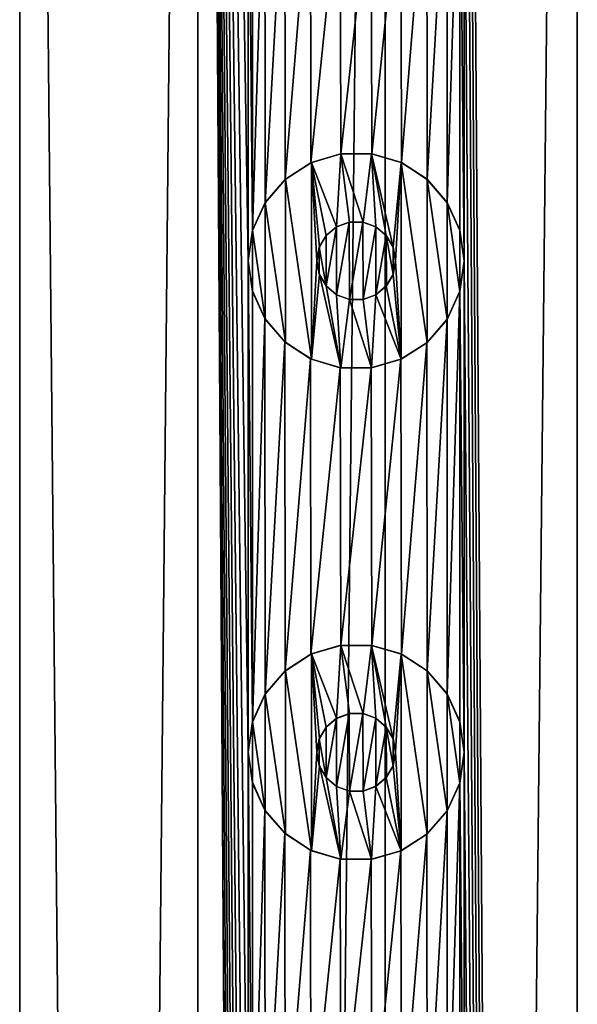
# Model space of a CAD drawing. Header units: millimetres. Extents: x -147 to 148, y -145 to 204.
# Tile 557 of 571: x -90.67 to -85, y 163.94 to 173.95. Entities that reach past the tile are written whole.
import ezdxf

# ---------------------------------------------------------------- set-up
doc = ezdxf.new("R2010")
doc.units = ezdxf.units.MM
doc.header["$LTSCALE"] = 26.699852
for name, color, linetype in [('1556', 7, 'CONTINUOUS'), ('1557', 7, 'CONTINUOUS'), ('1631', 7, 'CONTINUOUS'), ('1632', 7, 'CONTINUOUS'), ('1633', 7, 'CONTINUOUS'), ('1634', 7, 'CONTINUOUS'), ('1635', 7, 'CONTINUOUS'), ('1636', 7, 'CONTINUOUS'), ('1637', 7, 'CONTINUOUS'), ('1638', 7, 'CONTINUOUS'), ('1639', 7, 'CONTINUOUS'), ('1640', 7, 'CONTINUOUS')]:
    doc.layers.add(name, color=color, linetype=linetype)

msp = doc.modelspace()

# ---------------------------------------------------------------- linework, layer by layer
at = {"layer": '1556', "color": 7, "linetype": 'CONTINUOUS', "true_color": 0xd8d8d8}
for points in [[(-90.675, 203.7, 112.038), (-91.15, 191.5, 111.782), (-90.675, 17.3, 112.038), (-90.675, 203.7, 112.038)], [(-88.863, 203.7, 112.788), (-90.675, 203.7, 112.038), (-88.863, 17.3, 112.788), (-88.863, 203.7, 112.788)], [(-88.863, 17.3, 112.788), (-90.675, 203.7, 112.038), (-90.675, 17.3, 112.038), (-88.863, 17.3, 112.788)], [(-88.35, 171.5, 112.943), (-88.35, 176.5, 112.943), (-88.863, 203.7, 112.788), (-88.35, 171.5, 112.943)], [(-88.35, 166.5, 112.943), (-88.35, 171.5, 112.943), (-88.863, 203.7, 112.788), (-88.35, 166.5, 112.943)], [(-88.35, 161.5, 112.943), (-88.35, 166.5, 112.943), (-88.863, 203.7, 112.788), (-88.35, 161.5, 112.943)], [(-88.35, 156.5, 112.943), (-88.35, 161.5, 112.943), (-88.863, 203.7, 112.788), (-88.35, 156.5, 112.943)], [(-88.35, 151.5, 112.943), (-88.35, 156.5, 112.943), (-88.863, 203.7, 112.788), (-88.35, 151.5, 112.943)], [(-88.35, 146.5, 112.943), (-88.35, 151.5, 112.943), (-88.863, 203.7, 112.788), (-88.35, 146.5, 112.943)], [(-88.35, 141.5, 112.943), (-88.35, 146.5, 112.943), (-88.863, 203.7, 112.788), (-88.35, 141.5, 112.943)], [(-88.35, 136.5, 112.943), (-88.35, 141.5, 112.943), (-88.863, 203.7, 112.788), (-88.35, 136.5, 112.943)], [(-88.35, 131.5, 112.943), (-88.35, 136.5, 112.943), (-88.863, 203.7, 112.788), (-88.35, 131.5, 112.943)], [(-88.35, 126.5, 112.943), (-88.35, 131.5, 112.943), (-88.863, 203.7, 112.788), (-88.35, 126.5, 112.943)], [(-88.35, 126.5, 112.943), (-88.863, 203.7, 112.788), (-88.863, 17.3, 112.788), (-88.35, 126.5, 112.943)], [(-85, 203.7, 113.4), (-86.15, 191.5, 113.347), (-85, 17.3, 113.4), (-85, 203.7, 113.4)], [(-83.045, 17.3, 113.246), (-85, 203.7, 113.4), (-85, 17.3, 113.4), (-83.045, 17.3, 113.246)], [(-86.15, 191.5, 113.347), (-86.15, 186.5, 113.347), (-85, 17.3, 113.4), (-86.15, 191.5, 113.347)], [(-86.15, 186.5, 113.347), (-86.15, 181.5, 113.347), (-85, 17.3, 113.4), (-86.15, 186.5, 113.347)], [(-86.15, 181.5, 113.347), (-86.15, 176.5, 113.347), (-85, 17.3, 113.4), (-86.15, 181.5, 113.347)], [(-88.307, 176.195, 112.955), (-88.35, 176.5, 112.943), (-88.306, 171.807, 112.955), (-88.307, 176.195, 112.955)], [(-88.35, 176.5, 112.943), (-88.35, 171.5, 112.943), (-88.306, 171.807, 112.955), (-88.35, 176.5, 112.943)], [(-86.15, 176.5, 113.347), (-86.195, 176.19, 113.343), (-86.15, 171.5, 113.347), (-86.15, 176.5, 113.347)], [(-86.15, 176.5, 113.347), (-86.15, 171.5, 113.347), (-85, 17.3, 113.4), (-86.15, 176.5, 113.347)], [(-88.18, 175.913, 112.989), (-88.307, 176.195, 112.955), (-88.306, 171.807, 112.955), (-88.18, 175.913, 112.989)], [(-86.195, 176.19, 113.343), (-86.326, 175.904, 113.329), (-86.323, 172.091, 113.33), (-86.195, 176.19, 113.343)], [(-86.194, 171.808, 113.343), (-86.195, 176.19, 113.343), (-86.323, 172.091, 113.33), (-86.194, 171.808, 113.343)], [(-86.15, 171.5, 113.347), (-86.195, 176.19, 113.343), (-86.194, 171.808, 113.343), (-86.15, 171.5, 113.347)], [(-88.177, 172.091, 112.99), (-88.18, 175.913, 112.989), (-88.306, 171.807, 112.955), (-88.177, 172.091, 112.99)], [(-87.978, 175.676, 113.04), (-88.18, 175.913, 112.989), (-88.177, 172.091, 112.99), (-87.978, 175.676, 113.04)], [(-86.326, 175.904, 113.329), (-86.531, 175.667, 113.306), (-86.527, 172.328, 113.306), (-86.326, 175.904, 113.329)], [(-86.323, 172.091, 113.33), (-86.326, 175.904, 113.329), (-86.527, 172.328, 113.306), (-86.323, 172.091, 113.33)], [(-87.974, 172.328, 113.041), (-87.978, 175.676, 113.04), (-88.177, 172.091, 112.99), (-87.974, 172.328, 113.041)], [(-87.716, 175.504, 113.101), (-87.978, 175.676, 113.04), (-87.974, 172.328, 113.041), (-87.716, 175.504, 113.101)], [(-86.531, 175.667, 113.306), (-86.795, 175.499, 113.27), (-86.79, 172.499, 113.271), (-86.531, 175.667, 113.306)], [(-86.527, 172.328, 113.306), (-86.531, 175.667, 113.306), (-86.79, 172.499, 113.271), (-86.527, 172.328, 113.306)], [(-87.711, 172.498, 113.103), (-87.716, 175.504, 113.101), (-87.974, 172.328, 113.041), (-87.711, 172.498, 113.103)], [(-87.415, 175.412, 113.165), (-87.716, 175.504, 113.101), (-87.711, 172.498, 113.103), (-87.415, 175.412, 113.165)], [(-86.795, 175.499, 113.27), (-87.097, 175.411, 113.223), (-87.09, 172.588, 113.224), (-86.795, 175.499, 113.27)], [(-86.79, 172.499, 113.271), (-86.795, 175.499, 113.27), (-87.09, 172.588, 113.224), (-86.79, 172.499, 113.271)], [(-87.407, 172.589, 113.166), (-87.415, 175.412, 113.165), (-87.711, 172.498, 113.103), (-87.407, 172.589, 113.166)], [(-87.097, 175.411, 113.223), (-87.415, 175.412, 113.165), (-87.407, 172.589, 113.166), (-87.097, 175.411, 113.223)], [(-87.09, 172.588, 113.224), (-87.097, 175.411, 113.223), (-87.407, 172.589, 113.166), (-87.09, 172.588, 113.224)], [(-88.307, 171.195, 112.955), (-88.35, 171.5, 112.943), (-88.306, 166.807, 112.955), (-88.307, 171.195, 112.955)], [(-88.35, 171.5, 112.943), (-88.35, 166.5, 112.943), (-88.306, 166.807, 112.955), (-88.35, 171.5, 112.943)], [(-86.15, 171.5, 113.347), (-86.195, 171.19, 113.343), (-86.15, 166.5, 113.347), (-86.15, 171.5, 113.347)], [(-86.15, 171.5, 113.347), (-86.15, 166.5, 113.347), (-85, 17.3, 113.4), (-86.15, 171.5, 113.347)], [(-88.18, 170.913, 112.989), (-88.307, 171.195, 112.955), (-88.306, 166.807, 112.955), (-88.18, 170.913, 112.989)], [(-86.195, 171.19, 113.343), (-86.326, 170.904, 113.329), (-86.323, 167.091, 113.33), (-86.195, 171.19, 113.343)], [(-86.194, 166.808, 113.343), (-86.195, 171.19, 113.343), (-86.323, 167.091, 113.33), (-86.194, 166.808, 113.343)], [(-86.15, 166.5, 113.347), (-86.195, 171.19, 113.343), (-86.194, 166.808, 113.343), (-86.15, 166.5, 113.347)], [(-88.177, 167.091, 112.99), (-88.18, 170.913, 112.989), (-88.306, 166.807, 112.955), (-88.177, 167.091, 112.99)], [(-87.978, 170.676, 113.04), (-88.18, 170.913, 112.989), (-88.177, 167.091, 112.99), (-87.978, 170.676, 113.04)], [(-86.326, 170.904, 113.329), (-86.531, 170.667, 113.306), (-86.527, 167.328, 113.306), (-86.326, 170.904, 113.329)], [(-86.323, 167.091, 113.33), (-86.326, 170.904, 113.329), (-86.527, 167.328, 113.306), (-86.323, 167.091, 113.33)], [(-87.974, 167.328, 113.041), (-87.978, 170.676, 113.04), (-88.177, 167.091, 112.99), (-87.974, 167.328, 113.041)], [(-87.716, 170.504, 113.101), (-87.978, 170.676, 113.04), (-87.974, 167.328, 113.041), (-87.716, 170.504, 113.101)], [(-86.531, 170.667, 113.306), (-86.795, 170.499, 113.27), (-86.79, 167.499, 113.271), (-86.531, 170.667, 113.306)], [(-86.527, 167.328, 113.306), (-86.531, 170.667, 113.306), (-86.79, 167.499, 113.271), (-86.527, 167.328, 113.306)], [(-87.711, 167.498, 113.103), (-87.716, 170.504, 113.101), (-87.974, 167.328, 113.041), (-87.711, 167.498, 113.103)], [(-87.415, 170.412, 113.165), (-87.716, 170.504, 113.101), (-87.711, 167.498, 113.103), (-87.415, 170.412, 113.165)], [(-86.795, 170.499, 113.27), (-87.097, 170.411, 113.223), (-87.09, 167.588, 113.224), (-86.795, 170.499, 113.27)], [(-86.79, 167.499, 113.271), (-86.795, 170.499, 113.27), (-87.09, 167.588, 113.224), (-86.79, 167.499, 113.271)], [(-87.407, 167.589, 113.166), (-87.415, 170.412, 113.165), (-87.711, 167.498, 113.103), (-87.407, 167.589, 113.166)], [(-87.097, 170.411, 113.223), (-87.415, 170.412, 113.165), (-87.407, 167.589, 113.166), (-87.097, 170.411, 113.223)], [(-87.09, 167.588, 113.224), (-87.097, 170.411, 113.223), (-87.407, 167.589, 113.166), (-87.09, 167.588, 113.224)], [(-88.307, 166.195, 112.955), (-88.35, 166.5, 112.943), (-88.306, 161.807, 112.955), (-88.307, 166.195, 112.955)], [(-88.35, 166.5, 112.943), (-88.35, 161.5, 112.943), (-88.306, 161.807, 112.955), (-88.35, 166.5, 112.943)], [(-86.15, 166.5, 113.347), (-86.195, 166.19, 113.343), (-86.15, 161.5, 113.347), (-86.15, 166.5, 113.347)], [(-86.15, 166.5, 113.347), (-86.15, 161.5, 113.347), (-85, 17.3, 113.4), (-86.15, 166.5, 113.347)], [(-88.18, 165.913, 112.989), (-88.307, 166.195, 112.955), (-88.306, 161.807, 112.955), (-88.18, 165.913, 112.989)], [(-86.195, 166.19, 113.343), (-86.326, 165.904, 113.329), (-86.323, 162.091, 113.33), (-86.195, 166.19, 113.343)], [(-86.194, 161.808, 113.343), (-86.195, 166.19, 113.343), (-86.323, 162.091, 113.33), (-86.194, 161.808, 113.343)], [(-86.15, 161.5, 113.347), (-86.195, 166.19, 113.343), (-86.194, 161.808, 113.343), (-86.15, 161.5, 113.347)], [(-88.177, 162.091, 112.99), (-88.18, 165.913, 112.989), (-88.306, 161.807, 112.955), (-88.177, 162.091, 112.99)], [(-87.978, 165.676, 113.04), (-88.18, 165.913, 112.989), (-88.177, 162.091, 112.99), (-87.978, 165.676, 113.04)], [(-86.326, 165.904, 113.329), (-86.531, 165.667, 113.306), (-86.527, 162.328, 113.306), (-86.326, 165.904, 113.329)], [(-86.323, 162.091, 113.33), (-86.326, 165.904, 113.329), (-86.527, 162.328, 113.306), (-86.323, 162.091, 113.33)], [(-87.974, 162.328, 113.041), (-87.978, 165.676, 113.04), (-88.177, 162.091, 112.99), (-87.974, 162.328, 113.041)], [(-87.716, 165.504, 113.101), (-87.978, 165.676, 113.04), (-87.974, 162.328, 113.041), (-87.716, 165.504, 113.101)], [(-86.531, 165.667, 113.306), (-86.795, 165.499, 113.27), (-86.79, 162.499, 113.271), (-86.531, 165.667, 113.306)], [(-86.527, 162.328, 113.306), (-86.531, 165.667, 113.306), (-86.79, 162.499, 113.271), (-86.527, 162.328, 113.306)], [(-87.711, 162.498, 113.103), (-87.716, 165.504, 113.101), (-87.974, 162.328, 113.041), (-87.711, 162.498, 113.103)], [(-87.415, 165.412, 113.165), (-87.716, 165.504, 113.101), (-87.711, 162.498, 113.103), (-87.415, 165.412, 113.165)], [(-86.795, 165.499, 113.27), (-87.097, 165.411, 113.223), (-87.09, 162.588, 113.224), (-86.795, 165.499, 113.27)], [(-86.79, 162.499, 113.271), (-86.795, 165.499, 113.27), (-87.09, 162.588, 113.224), (-86.79, 162.499, 113.271)], [(-87.407, 162.589, 113.166), (-87.415, 165.412, 113.165), (-87.711, 162.498, 113.103), (-87.407, 162.589, 113.166)], [(-87.097, 165.411, 113.223), (-87.415, 165.412, 113.165), (-87.407, 162.589, 113.166), (-87.097, 165.411, 113.223)], [(-87.09, 162.588, 113.224), (-87.097, 165.411, 113.223), (-87.407, 162.589, 113.166), (-87.09, 162.588, 113.224)]]:
    msp.add_3dface(points, dxfattribs=at)
at = {"layer": '1557', "color": 7, "linetype": 'CONTINUOUS', "true_color": 0xd8d8d8}
for points in [[(-92.347, 203.7, 90.787), (-90.675, 203.7, 89.762), (-92.347, 17.3, 90.787), (-92.347, 203.7, 90.787)], [(-92.347, 17.3, 90.787), (-90.675, 203.7, 89.762), (-90.675, 17.3, 89.762), (-92.347, 17.3, 90.787)], [(-90.675, 203.7, 89.762), (-88.863, 203.7, 89.012), (-90.675, 17.3, 89.762), (-90.675, 203.7, 89.762)], [(-90.675, 17.3, 89.762), (-88.863, 203.7, 89.012), (-88.863, 17.3, 89.012), (-90.675, 17.3, 89.762)], [(-88.863, 203.7, 89.012), (-86.955, 203.7, 88.554), (-88.863, 17.3, 89.012), (-88.863, 203.7, 89.012)], [(-88.863, 17.3, 89.012), (-86.955, 203.7, 88.554), (-86.955, 17.3, 88.554), (-88.863, 17.3, 89.012)], [(-86.955, 203.7, 88.554), (-85, 203.7, 88.4), (-86.955, 17.3, 88.554), (-86.955, 203.7, 88.554)], [(-86.955, 17.3, 88.554), (-85, 203.7, 88.4), (-85, 17.3, 88.4), (-86.955, 17.3, 88.554)], [(-87.322, 171.893, 113.183), (-87.452, 171.845, 113.157), (-87.45, 171.154, 113.157), (-87.322, 171.893, 113.183)], [(-87.319, 171.106, 113.183), (-87.322, 171.893, 113.183), (-87.45, 171.154, 113.157), (-87.319, 171.106, 113.183)], [(-87.182, 171.894, 113.208), (-87.322, 171.893, 113.183), (-87.319, 171.106, 113.183), (-87.182, 171.894, 113.208)], [(-87.179, 171.106, 113.209), (-87.182, 171.894, 113.208), (-87.319, 171.106, 113.183), (-87.179, 171.106, 113.209)], [(-87.05, 171.846, 113.231), (-87.182, 171.894, 113.208), (-87.179, 171.106, 113.209), (-87.05, 171.846, 113.231)], [(-87.452, 171.845, 113.157), (-87.557, 171.756, 113.136), (-87.557, 171.244, 113.136), (-87.452, 171.845, 113.157)], [(-87.45, 171.154, 113.157), (-87.452, 171.845, 113.157), (-87.557, 171.244, 113.136), (-87.45, 171.154, 113.157)], [(-87.049, 171.155, 113.231), (-87.05, 171.846, 113.231), (-87.179, 171.106, 113.209), (-87.049, 171.155, 113.231)], [(-86.944, 171.757, 113.248), (-87.05, 171.846, 113.231), (-87.049, 171.155, 113.231), (-86.944, 171.757, 113.248)], [(-87.557, 171.756, 113.136), (-87.626, 171.637, 113.121), (-87.557, 171.244, 113.136), (-87.557, 171.756, 113.136)], [(-86.943, 171.244, 113.248), (-86.944, 171.757, 113.248), (-87.049, 171.155, 113.231), (-86.943, 171.244, 113.248)], [(-86.874, 171.637, 113.259), (-86.944, 171.757, 113.248), (-86.874, 171.363, 113.259), (-86.874, 171.637, 113.259)], [(-86.874, 171.363, 113.259), (-86.944, 171.757, 113.248), (-86.943, 171.244, 113.248), (-86.874, 171.363, 113.259)], [(-87.626, 171.637, 113.121), (-87.65, 171.5, 113.116), (-87.626, 171.363, 113.121), (-87.626, 171.637, 113.121)], [(-87.557, 171.244, 113.136), (-87.626, 171.637, 113.121), (-87.626, 171.363, 113.121), (-87.557, 171.244, 113.136)], [(-86.85, 171.5, 113.262), (-86.874, 171.637, 113.259), (-86.874, 171.363, 113.259), (-86.85, 171.5, 113.262)], [(-87.322, 166.893, 113.183), (-87.452, 166.845, 113.157), (-87.45, 166.154, 113.157), (-87.322, 166.893, 113.183)], [(-87.319, 166.106, 113.183), (-87.322, 166.893, 113.183), (-87.45, 166.154, 113.157), (-87.319, 166.106, 113.183)], [(-87.182, 166.894, 113.208), (-87.322, 166.893, 113.183), (-87.319, 166.106, 113.183), (-87.182, 166.894, 113.208)], [(-87.179, 166.106, 113.209), (-87.182, 166.894, 113.208), (-87.319, 166.106, 113.183), (-87.179, 166.106, 113.209)], [(-87.05, 166.846, 113.231), (-87.182, 166.894, 113.208), (-87.179, 166.106, 113.209), (-87.05, 166.846, 113.231)], [(-87.452, 166.845, 113.157), (-87.557, 166.756, 113.136), (-87.557, 166.244, 113.136), (-87.452, 166.845, 113.157)], [(-87.45, 166.154, 113.157), (-87.452, 166.845, 113.157), (-87.557, 166.244, 113.136), (-87.45, 166.154, 113.157)], [(-87.049, 166.155, 113.231), (-87.05, 166.846, 113.231), (-87.179, 166.106, 113.209), (-87.049, 166.155, 113.231)], [(-86.944, 166.757, 113.248), (-87.05, 166.846, 113.231), (-87.049, 166.155, 113.231), (-86.944, 166.757, 113.248)], [(-87.557, 166.756, 113.136), (-87.626, 166.637, 113.121), (-87.557, 166.244, 113.136), (-87.557, 166.756, 113.136)], [(-86.943, 166.244, 113.248), (-86.944, 166.757, 113.248), (-87.049, 166.155, 113.231), (-86.943, 166.244, 113.248)], [(-86.874, 166.637, 113.259), (-86.944, 166.757, 113.248), (-86.874, 166.363, 113.259), (-86.874, 166.637, 113.259)], [(-86.874, 166.363, 113.259), (-86.944, 166.757, 113.248), (-86.943, 166.244, 113.248), (-86.874, 166.363, 113.259)], [(-87.626, 166.637, 113.121), (-87.65, 166.5, 113.116), (-87.626, 166.363, 113.121), (-87.626, 166.637, 113.121)], [(-87.557, 166.244, 113.136), (-87.626, 166.637, 113.121), (-87.626, 166.363, 113.121), (-87.557, 166.244, 113.136)], [(-86.85, 166.5, 113.262), (-86.874, 166.637, 113.259), (-86.874, 166.363, 113.259), (-86.85, 166.5, 113.262)]]:
    msp.add_3dface(points, dxfattribs=at)
at = {"layer": '1631', "color": 7, "linetype": 'CONTINUOUS', "true_color": 0xd8d8d8}
for points in [[(-87.406, 172.588, 114.4), (-87.706, 172.501, 114.4), (-87.45, 171.846, 114.4), (-87.406, 172.588, 114.4)], [(-87.319, 171.894, 114.4), (-87.406, 172.588, 114.4), (-87.45, 171.846, 114.4), (-87.319, 171.894, 114.4)], [(-87.094, 172.588, 114.4), (-87.406, 172.588, 114.4), (-87.181, 171.894, 114.4), (-87.094, 172.588, 114.4)], [(-87.181, 171.894, 114.4), (-87.406, 172.588, 114.4), (-87.319, 171.894, 114.4), (-87.181, 171.894, 114.4)], [(-87.05, 171.846, 114.4), (-87.094, 172.588, 114.4), (-87.181, 171.894, 114.4), (-87.05, 171.846, 114.4)], [(-86.794, 172.501, 114.4), (-87.094, 172.588, 114.4), (-86.875, 171.639, 114.4), (-86.794, 172.501, 114.4)], [(-86.875, 171.639, 114.4), (-87.094, 172.588, 114.4), (-86.944, 171.756, 114.4), (-86.875, 171.639, 114.4)], [(-86.944, 171.756, 114.4), (-87.094, 172.588, 114.4), (-87.05, 171.846, 114.4), (-86.944, 171.756, 114.4)], [(-87.706, 172.501, 114.4), (-87.971, 172.33, 114.4), (-87.706, 170.499, 114.4), (-87.706, 172.501, 114.4)], [(-87.706, 172.501, 114.4), (-87.706, 170.499, 114.4), (-87.65, 171.5, 114.4), (-87.706, 172.501, 114.4)], [(-87.706, 172.501, 114.4), (-87.65, 171.5, 114.4), (-87.625, 171.639, 114.4), (-87.706, 172.501, 114.4)], [(-87.45, 171.846, 114.4), (-87.706, 172.501, 114.4), (-87.556, 171.756, 114.4), (-87.45, 171.846, 114.4)], [(-87.556, 171.756, 114.4), (-87.706, 172.501, 114.4), (-87.625, 171.639, 114.4), (-87.556, 171.756, 114.4)], [(-86.85, 171.5, 114.4), (-86.794, 172.501, 114.4), (-86.875, 171.639, 114.4), (-86.85, 171.5, 114.4)], [(-86.794, 170.499, 114.4), (-86.794, 172.501, 114.4), (-86.85, 171.5, 114.4), (-86.794, 170.499, 114.4)], [(-86.529, 172.33, 114.4), (-86.794, 172.501, 114.4), (-86.529, 170.67, 114.4), (-86.529, 172.33, 114.4)], [(-86.529, 170.67, 114.4), (-86.794, 172.501, 114.4), (-86.794, 170.499, 114.4), (-86.529, 170.67, 114.4)], [(-87.971, 172.33, 114.4), (-88.175, 172.094, 114.4), (-87.971, 170.67, 114.4), (-87.971, 172.33, 114.4)], [(-87.706, 170.499, 114.4), (-87.971, 172.33, 114.4), (-87.971, 170.67, 114.4), (-87.706, 170.499, 114.4)], [(-86.325, 172.094, 114.4), (-86.529, 172.33, 114.4), (-86.325, 170.906, 114.4), (-86.325, 172.094, 114.4)], [(-86.325, 170.906, 114.4), (-86.529, 172.33, 114.4), (-86.529, 170.67, 114.4), (-86.325, 170.906, 114.4)], [(-88.175, 172.094, 114.4), (-88.304, 171.813, 114.4), (-88.175, 170.906, 114.4), (-88.175, 172.094, 114.4)], [(-87.971, 170.67, 114.4), (-88.175, 172.094, 114.4), (-88.175, 170.906, 114.4), (-87.971, 170.67, 114.4)], [(-86.196, 171.813, 114.4), (-86.325, 172.094, 114.4), (-86.196, 171.187, 114.4), (-86.196, 171.813, 114.4)], [(-86.196, 171.187, 114.4), (-86.325, 172.094, 114.4), (-86.325, 170.906, 114.4), (-86.196, 171.187, 114.4)], [(-88.304, 171.813, 114.4), (-88.35, 171.5, 114.4), (-88.304, 171.187, 114.4), (-88.304, 171.813, 114.4)], [(-88.175, 170.906, 114.4), (-88.304, 171.813, 114.4), (-88.304, 171.187, 114.4), (-88.175, 170.906, 114.4)], [(-86.15, 171.5, 114.4), (-86.196, 171.813, 114.4), (-86.196, 171.187, 114.4), (-86.15, 171.5, 114.4)], [(-87.65, 171.5, 114.4), (-87.706, 170.499, 114.4), (-87.625, 171.361, 114.4), (-87.65, 171.5, 114.4)], [(-86.875, 171.361, 114.4), (-86.794, 170.499, 114.4), (-86.85, 171.5, 114.4), (-86.875, 171.361, 114.4)], [(-87.706, 170.499, 114.4), (-87.406, 170.412, 114.4), (-87.625, 171.361, 114.4), (-87.706, 170.499, 114.4)], [(-87.625, 171.361, 114.4), (-87.406, 170.412, 114.4), (-87.556, 171.244, 114.4), (-87.625, 171.361, 114.4)], [(-86.944, 171.244, 114.4), (-86.794, 170.499, 114.4), (-86.875, 171.361, 114.4), (-86.944, 171.244, 114.4)], [(-87.556, 171.244, 114.4), (-87.406, 170.412, 114.4), (-87.45, 171.154, 114.4), (-87.556, 171.244, 114.4)], [(-87.05, 171.154, 114.4), (-86.794, 170.499, 114.4), (-86.944, 171.244, 114.4), (-87.05, 171.154, 114.4)], [(-87.45, 171.154, 114.4), (-87.406, 170.412, 114.4), (-87.319, 171.106, 114.4), (-87.45, 171.154, 114.4)], [(-87.406, 170.412, 114.4), (-87.094, 170.412, 114.4), (-87.319, 171.106, 114.4), (-87.406, 170.412, 114.4)], [(-87.319, 171.106, 114.4), (-87.094, 170.412, 114.4), (-87.181, 171.106, 114.4), (-87.319, 171.106, 114.4)], [(-87.181, 171.106, 114.4), (-87.094, 170.412, 114.4), (-87.05, 171.154, 114.4), (-87.181, 171.106, 114.4)], [(-87.094, 170.412, 114.4), (-86.794, 170.499, 114.4), (-87.05, 171.154, 114.4), (-87.094, 170.412, 114.4)]]:
    msp.add_3dface(points, dxfattribs=at)
at = {"layer": '1632', "color": 7, "linetype": 'CONTINUOUS', "true_color": 0xd8d8d8}
for points in [[(-88.35, 171.5, 112.943), (-88.307, 171.195, 112.955), (-88.35, 171.5, 114.4), (-88.35, 171.5, 112.943)], [(-88.35, 171.5, 114.4), (-88.307, 171.195, 112.955), (-88.304, 171.187, 114.4), (-88.35, 171.5, 114.4)], [(-86.195, 171.19, 113.343), (-86.15, 171.5, 113.347), (-86.196, 171.187, 114.4), (-86.195, 171.19, 113.343)], [(-86.15, 171.5, 113.347), (-86.15, 171.5, 114.4), (-86.196, 171.187, 114.4), (-86.15, 171.5, 113.347)], [(-88.307, 171.195, 112.955), (-88.18, 170.913, 112.989), (-88.304, 171.187, 114.4), (-88.307, 171.195, 112.955)], [(-88.18, 170.913, 112.989), (-88.175, 170.906, 114.4), (-88.304, 171.187, 114.4), (-88.18, 170.913, 112.989)], [(-86.326, 170.904, 113.329), (-86.195, 171.19, 113.343), (-86.325, 170.906, 114.4), (-86.326, 170.904, 113.329)], [(-86.195, 171.19, 113.343), (-86.196, 171.187, 114.4), (-86.325, 170.906, 114.4), (-86.195, 171.19, 113.343)], [(-88.18, 170.913, 112.989), (-87.978, 170.676, 113.04), (-88.175, 170.906, 114.4), (-88.18, 170.913, 112.989)], [(-87.978, 170.676, 113.04), (-87.971, 170.67, 114.4), (-88.175, 170.906, 114.4), (-87.978, 170.676, 113.04)], [(-86.531, 170.667, 113.306), (-86.326, 170.904, 113.329), (-86.529, 170.67, 114.4), (-86.531, 170.667, 113.306)], [(-86.326, 170.904, 113.329), (-86.325, 170.906, 114.4), (-86.529, 170.67, 114.4), (-86.326, 170.904, 113.329)], [(-87.978, 170.676, 113.04), (-87.716, 170.504, 113.101), (-87.971, 170.67, 114.4), (-87.978, 170.676, 113.04)], [(-87.716, 170.504, 113.101), (-87.706, 170.499, 114.4), (-87.971, 170.67, 114.4), (-87.716, 170.504, 113.101)], [(-86.531, 170.667, 113.306), (-86.529, 170.67, 114.4), (-86.794, 170.499, 114.4), (-86.531, 170.667, 113.306)], [(-86.795, 170.499, 113.27), (-86.531, 170.667, 113.306), (-86.794, 170.499, 114.4), (-86.795, 170.499, 113.27)], [(-87.716, 170.504, 113.101), (-87.415, 170.412, 113.165), (-87.706, 170.499, 114.4), (-87.716, 170.504, 113.101)], [(-87.415, 170.412, 113.165), (-87.406, 170.412, 114.4), (-87.706, 170.499, 114.4), (-87.415, 170.412, 113.165)], [(-87.097, 170.411, 113.223), (-86.795, 170.499, 113.27), (-87.094, 170.412, 114.4), (-87.097, 170.411, 113.223)], [(-86.795, 170.499, 113.27), (-86.794, 170.499, 114.4), (-87.094, 170.412, 114.4), (-86.795, 170.499, 113.27)], [(-87.415, 170.412, 113.165), (-87.097, 170.411, 113.223), (-87.406, 170.412, 114.4), (-87.415, 170.412, 113.165)], [(-87.097, 170.411, 113.223), (-87.094, 170.412, 114.4), (-87.406, 170.412, 114.4), (-87.097, 170.411, 113.223)]]:
    msp.add_3dface(points, dxfattribs=at)
at = {"layer": '1633', "color": 7, "linetype": 'CONTINUOUS', "true_color": 0xd8d8d8}
for points in [[(-87.407, 172.589, 113.166), (-87.711, 172.498, 113.103), (-87.706, 172.501, 114.4), (-87.407, 172.589, 113.166)], [(-87.407, 172.589, 113.166), (-87.706, 172.501, 114.4), (-87.406, 172.588, 114.4), (-87.407, 172.589, 113.166)], [(-87.09, 172.588, 113.224), (-87.407, 172.589, 113.166), (-87.094, 172.588, 114.4), (-87.09, 172.588, 113.224)], [(-87.407, 172.589, 113.166), (-87.406, 172.588, 114.4), (-87.094, 172.588, 114.4), (-87.407, 172.589, 113.166)], [(-87.09, 172.588, 113.224), (-87.094, 172.588, 114.4), (-86.794, 172.501, 114.4), (-87.09, 172.588, 113.224)], [(-86.79, 172.499, 113.271), (-87.09, 172.588, 113.224), (-86.794, 172.501, 114.4), (-86.79, 172.499, 113.271)], [(-87.711, 172.498, 113.103), (-87.974, 172.328, 113.041), (-87.971, 172.33, 114.4), (-87.711, 172.498, 113.103)], [(-87.711, 172.498, 113.103), (-87.971, 172.33, 114.4), (-87.706, 172.501, 114.4), (-87.711, 172.498, 113.103)], [(-86.79, 172.499, 113.271), (-86.794, 172.501, 114.4), (-86.529, 172.33, 114.4), (-86.79, 172.499, 113.271)], [(-86.527, 172.328, 113.306), (-86.79, 172.499, 113.271), (-86.529, 172.33, 114.4), (-86.527, 172.328, 113.306)], [(-87.974, 172.328, 113.041), (-88.177, 172.091, 112.99), (-88.175, 172.094, 114.4), (-87.974, 172.328, 113.041)], [(-87.974, 172.328, 113.041), (-88.175, 172.094, 114.4), (-87.971, 172.33, 114.4), (-87.974, 172.328, 113.041)], [(-86.527, 172.328, 113.306), (-86.529, 172.33, 114.4), (-86.325, 172.094, 114.4), (-86.527, 172.328, 113.306)], [(-86.323, 172.091, 113.33), (-86.527, 172.328, 113.306), (-86.325, 172.094, 114.4), (-86.323, 172.091, 113.33)], [(-88.177, 172.091, 112.99), (-88.306, 171.807, 112.955), (-88.304, 171.813, 114.4), (-88.177, 172.091, 112.99)], [(-88.177, 172.091, 112.99), (-88.304, 171.813, 114.4), (-88.175, 172.094, 114.4), (-88.177, 172.091, 112.99)], [(-86.323, 172.091, 113.33), (-86.325, 172.094, 114.4), (-86.196, 171.813, 114.4), (-86.323, 172.091, 113.33)], [(-86.194, 171.808, 113.343), (-86.323, 172.091, 113.33), (-86.196, 171.813, 114.4), (-86.194, 171.808, 113.343)], [(-88.306, 171.807, 112.955), (-88.35, 171.5, 112.943), (-88.304, 171.813, 114.4), (-88.306, 171.807, 112.955)], [(-88.35, 171.5, 112.943), (-88.35, 171.5, 114.4), (-88.304, 171.813, 114.4), (-88.35, 171.5, 112.943)], [(-86.194, 171.808, 113.343), (-86.196, 171.813, 114.4), (-86.15, 171.5, 114.4), (-86.194, 171.808, 113.343)], [(-86.15, 171.5, 113.347), (-86.194, 171.808, 113.343), (-86.15, 171.5, 114.4), (-86.15, 171.5, 113.347)]]:
    msp.add_3dface(points, dxfattribs=at)
at = {"layer": '1634', "color": 7, "linetype": 'CONTINUOUS', "true_color": 0xd8d8d8}
for points in [[(-87.452, 171.845, 113.157), (-87.322, 171.893, 113.183), (-87.45, 171.846, 114.4), (-87.452, 171.845, 113.157)], [(-87.322, 171.893, 113.183), (-87.319, 171.894, 114.4), (-87.45, 171.846, 114.4), (-87.322, 171.893, 113.183)], [(-87.322, 171.893, 113.183), (-87.182, 171.894, 113.208), (-87.319, 171.894, 114.4), (-87.322, 171.893, 113.183)], [(-87.182, 171.894, 113.208), (-87.181, 171.894, 114.4), (-87.319, 171.894, 114.4), (-87.182, 171.894, 113.208)], [(-87.182, 171.894, 113.208), (-87.05, 171.846, 113.231), (-87.181, 171.894, 114.4), (-87.182, 171.894, 113.208)], [(-87.05, 171.846, 113.231), (-87.05, 171.846, 114.4), (-87.181, 171.894, 114.4), (-87.05, 171.846, 113.231)], [(-87.557, 171.756, 113.136), (-87.452, 171.845, 113.157), (-87.556, 171.756, 114.4), (-87.557, 171.756, 113.136)], [(-87.452, 171.845, 113.157), (-87.45, 171.846, 114.4), (-87.556, 171.756, 114.4), (-87.452, 171.845, 113.157)], [(-87.05, 171.846, 113.231), (-86.944, 171.757, 113.248), (-87.05, 171.846, 114.4), (-87.05, 171.846, 113.231)], [(-86.944, 171.757, 113.248), (-86.944, 171.756, 114.4), (-87.05, 171.846, 114.4), (-86.944, 171.757, 113.248)], [(-87.626, 171.637, 113.121), (-87.557, 171.756, 113.136), (-87.625, 171.639, 114.4), (-87.626, 171.637, 113.121)], [(-87.557, 171.756, 113.136), (-87.556, 171.756, 114.4), (-87.625, 171.639, 114.4), (-87.557, 171.756, 113.136)], [(-86.944, 171.757, 113.248), (-86.874, 171.637, 113.259), (-86.875, 171.639, 114.4), (-86.944, 171.757, 113.248)], [(-86.944, 171.757, 113.248), (-86.875, 171.639, 114.4), (-86.944, 171.756, 114.4), (-86.944, 171.757, 113.248)], [(-87.65, 171.5, 114.4), (-87.626, 171.637, 113.121), (-87.625, 171.639, 114.4), (-87.65, 171.5, 114.4)], [(-87.65, 171.5, 113.116), (-87.626, 171.637, 113.121), (-87.65, 171.5, 114.4), (-87.65, 171.5, 113.116)], [(-86.874, 171.637, 113.259), (-86.85, 171.5, 113.262), (-86.875, 171.639, 114.4), (-86.874, 171.637, 113.259)], [(-86.85, 171.5, 113.262), (-86.85, 171.5, 114.4), (-86.875, 171.639, 114.4), (-86.85, 171.5, 113.262)]]:
    msp.add_3dface(points, dxfattribs=at)
at = {"layer": '1635', "color": 7, "linetype": 'CONTINUOUS', "true_color": 0xd8d8d8}
for points in [[(-87.626, 171.363, 113.121), (-87.65, 171.5, 113.116), (-87.625, 171.361, 114.4), (-87.626, 171.363, 113.121)], [(-87.65, 171.5, 113.116), (-87.65, 171.5, 114.4), (-87.625, 171.361, 114.4), (-87.65, 171.5, 113.116)], [(-86.874, 171.363, 113.259), (-86.875, 171.361, 114.4), (-86.85, 171.5, 114.4), (-86.874, 171.363, 113.259)], [(-86.85, 171.5, 113.262), (-86.874, 171.363, 113.259), (-86.85, 171.5, 114.4), (-86.85, 171.5, 113.262)], [(-87.557, 171.244, 113.136), (-87.626, 171.363, 113.121), (-87.625, 171.361, 114.4), (-87.557, 171.244, 113.136)], [(-87.557, 171.244, 113.136), (-87.625, 171.361, 114.4), (-87.556, 171.244, 114.4), (-87.557, 171.244, 113.136)], [(-86.943, 171.244, 113.248), (-86.944, 171.244, 114.4), (-86.875, 171.361, 114.4), (-86.943, 171.244, 113.248)], [(-86.874, 171.363, 113.259), (-86.943, 171.244, 113.248), (-86.875, 171.361, 114.4), (-86.874, 171.363, 113.259)], [(-87.45, 171.154, 113.157), (-87.557, 171.244, 113.136), (-87.556, 171.244, 114.4), (-87.45, 171.154, 113.157)], [(-87.45, 171.154, 113.157), (-87.556, 171.244, 114.4), (-87.45, 171.154, 114.4), (-87.45, 171.154, 113.157)], [(-87.049, 171.155, 113.231), (-87.05, 171.154, 114.4), (-86.944, 171.244, 114.4), (-87.049, 171.155, 113.231)], [(-86.943, 171.244, 113.248), (-87.049, 171.155, 113.231), (-86.944, 171.244, 114.4), (-86.943, 171.244, 113.248)], [(-87.319, 171.106, 113.183), (-87.45, 171.154, 113.157), (-87.319, 171.106, 114.4), (-87.319, 171.106, 113.183)], [(-87.45, 171.154, 113.157), (-87.45, 171.154, 114.4), (-87.319, 171.106, 114.4), (-87.45, 171.154, 113.157)], [(-87.179, 171.106, 113.209), (-87.319, 171.106, 113.183), (-87.181, 171.106, 114.4), (-87.179, 171.106, 113.209)], [(-87.319, 171.106, 113.183), (-87.319, 171.106, 114.4), (-87.181, 171.106, 114.4), (-87.319, 171.106, 113.183)], [(-87.179, 171.106, 113.209), (-87.181, 171.106, 114.4), (-87.05, 171.154, 114.4), (-87.179, 171.106, 113.209)], [(-87.049, 171.155, 113.231), (-87.179, 171.106, 113.209), (-87.05, 171.154, 114.4), (-87.049, 171.155, 113.231)]]:
    msp.add_3dface(points, dxfattribs=at)
at = {"layer": '1636', "color": 7, "linetype": 'CONTINUOUS', "true_color": 0xd8d8d8}
for points in [[(-87.406, 167.588, 114.4), (-87.706, 167.501, 114.4), (-87.45, 166.846, 114.4), (-87.406, 167.588, 114.4)], [(-87.319, 166.894, 114.4), (-87.406, 167.588, 114.4), (-87.45, 166.846, 114.4), (-87.319, 166.894, 114.4)], [(-87.094, 167.588, 114.4), (-87.406, 167.588, 114.4), (-87.181, 166.894, 114.4), (-87.094, 167.588, 114.4)], [(-87.181, 166.894, 114.4), (-87.406, 167.588, 114.4), (-87.319, 166.894, 114.4), (-87.181, 166.894, 114.4)], [(-87.05, 166.846, 114.4), (-87.094, 167.588, 114.4), (-87.181, 166.894, 114.4), (-87.05, 166.846, 114.4)], [(-86.794, 167.501, 114.4), (-87.094, 167.588, 114.4), (-86.875, 166.639, 114.4), (-86.794, 167.501, 114.4)], [(-86.875, 166.639, 114.4), (-87.094, 167.588, 114.4), (-86.944, 166.756, 114.4), (-86.875, 166.639, 114.4)], [(-86.944, 166.756, 114.4), (-87.094, 167.588, 114.4), (-87.05, 166.846, 114.4), (-86.944, 166.756, 114.4)], [(-87.706, 167.501, 114.4), (-87.971, 167.33, 114.4), (-87.706, 165.499, 114.4), (-87.706, 167.501, 114.4)], [(-87.706, 167.501, 114.4), (-87.706, 165.499, 114.4), (-87.65, 166.5, 114.4), (-87.706, 167.501, 114.4)], [(-87.706, 167.501, 114.4), (-87.65, 166.5, 114.4), (-87.625, 166.639, 114.4), (-87.706, 167.501, 114.4)], [(-87.45, 166.846, 114.4), (-87.706, 167.501, 114.4), (-87.556, 166.756, 114.4), (-87.45, 166.846, 114.4)], [(-87.556, 166.756, 114.4), (-87.706, 167.501, 114.4), (-87.625, 166.639, 114.4), (-87.556, 166.756, 114.4)], [(-86.85, 166.5, 114.4), (-86.794, 167.501, 114.4), (-86.875, 166.639, 114.4), (-86.85, 166.5, 114.4)], [(-86.794, 165.499, 114.4), (-86.794, 167.501, 114.4), (-86.85, 166.5, 114.4), (-86.794, 165.499, 114.4)], [(-86.529, 167.33, 114.4), (-86.794, 167.501, 114.4), (-86.529, 165.67, 114.4), (-86.529, 167.33, 114.4)], [(-86.529, 165.67, 114.4), (-86.794, 167.501, 114.4), (-86.794, 165.499, 114.4), (-86.529, 165.67, 114.4)], [(-87.971, 167.33, 114.4), (-88.175, 167.094, 114.4), (-87.971, 165.67, 114.4), (-87.971, 167.33, 114.4)], [(-87.706, 165.499, 114.4), (-87.971, 167.33, 114.4), (-87.971, 165.67, 114.4), (-87.706, 165.499, 114.4)], [(-86.325, 167.094, 114.4), (-86.529, 167.33, 114.4), (-86.325, 165.906, 114.4), (-86.325, 167.094, 114.4)], [(-86.325, 165.906, 114.4), (-86.529, 167.33, 114.4), (-86.529, 165.67, 114.4), (-86.325, 165.906, 114.4)], [(-88.175, 167.094, 114.4), (-88.304, 166.813, 114.4), (-88.175, 165.906, 114.4), (-88.175, 167.094, 114.4)], [(-87.971, 165.67, 114.4), (-88.175, 167.094, 114.4), (-88.175, 165.906, 114.4), (-87.971, 165.67, 114.4)], [(-86.196, 166.813, 114.4), (-86.325, 167.094, 114.4), (-86.196, 166.187, 114.4), (-86.196, 166.813, 114.4)], [(-86.196, 166.187, 114.4), (-86.325, 167.094, 114.4), (-86.325, 165.906, 114.4), (-86.196, 166.187, 114.4)], [(-88.304, 166.813, 114.4), (-88.35, 166.5, 114.4), (-88.304, 166.187, 114.4), (-88.304, 166.813, 114.4)], [(-88.175, 165.906, 114.4), (-88.304, 166.813, 114.4), (-88.304, 166.187, 114.4), (-88.175, 165.906, 114.4)], [(-86.15, 166.5, 114.4), (-86.196, 166.813, 114.4), (-86.196, 166.187, 114.4), (-86.15, 166.5, 114.4)], [(-87.65, 166.5, 114.4), (-87.706, 165.499, 114.4), (-87.625, 166.361, 114.4), (-87.65, 166.5, 114.4)], [(-86.875, 166.361, 114.4), (-86.794, 165.499, 114.4), (-86.85, 166.5, 114.4), (-86.875, 166.361, 114.4)], [(-87.706, 165.499, 114.4), (-87.406, 165.412, 114.4), (-87.625, 166.361, 114.4), (-87.706, 165.499, 114.4)], [(-87.625, 166.361, 114.4), (-87.406, 165.412, 114.4), (-87.556, 166.244, 114.4), (-87.625, 166.361, 114.4)], [(-86.944, 166.244, 114.4), (-86.794, 165.499, 114.4), (-86.875, 166.361, 114.4), (-86.944, 166.244, 114.4)], [(-87.556, 166.244, 114.4), (-87.406, 165.412, 114.4), (-87.45, 166.154, 114.4), (-87.556, 166.244, 114.4)], [(-87.05, 166.154, 114.4), (-86.794, 165.499, 114.4), (-86.944, 166.244, 114.4), (-87.05, 166.154, 114.4)], [(-87.45, 166.154, 114.4), (-87.406, 165.412, 114.4), (-87.319, 166.106, 114.4), (-87.45, 166.154, 114.4)], [(-87.406, 165.412, 114.4), (-87.094, 165.412, 114.4), (-87.319, 166.106, 114.4), (-87.406, 165.412, 114.4)], [(-87.319, 166.106, 114.4), (-87.094, 165.412, 114.4), (-87.181, 166.106, 114.4), (-87.319, 166.106, 114.4)], [(-87.181, 166.106, 114.4), (-87.094, 165.412, 114.4), (-87.05, 166.154, 114.4), (-87.181, 166.106, 114.4)], [(-87.094, 165.412, 114.4), (-86.794, 165.499, 114.4), (-87.05, 166.154, 114.4), (-87.094, 165.412, 114.4)]]:
    msp.add_3dface(points, dxfattribs=at)
at = {"layer": '1637', "color": 7, "linetype": 'CONTINUOUS', "true_color": 0xd8d8d8}
for points in [[(-88.35, 166.5, 112.943), (-88.307, 166.195, 112.955), (-88.35, 166.5, 114.4), (-88.35, 166.5, 112.943)], [(-88.35, 166.5, 114.4), (-88.307, 166.195, 112.955), (-88.304, 166.187, 114.4), (-88.35, 166.5, 114.4)], [(-86.195, 166.19, 113.343), (-86.15, 166.5, 113.347), (-86.196, 166.187, 114.4), (-86.195, 166.19, 113.343)], [(-86.15, 166.5, 113.347), (-86.15, 166.5, 114.4), (-86.196, 166.187, 114.4), (-86.15, 166.5, 113.347)], [(-88.307, 166.195, 112.955), (-88.18, 165.913, 112.989), (-88.304, 166.187, 114.4), (-88.307, 166.195, 112.955)], [(-88.18, 165.913, 112.989), (-88.175, 165.906, 114.4), (-88.304, 166.187, 114.4), (-88.18, 165.913, 112.989)], [(-86.326, 165.904, 113.329), (-86.195, 166.19, 113.343), (-86.325, 165.906, 114.4), (-86.326, 165.904, 113.329)], [(-86.195, 166.19, 113.343), (-86.196, 166.187, 114.4), (-86.325, 165.906, 114.4), (-86.195, 166.19, 113.343)], [(-88.18, 165.913, 112.989), (-87.978, 165.676, 113.04), (-88.175, 165.906, 114.4), (-88.18, 165.913, 112.989)], [(-87.978, 165.676, 113.04), (-87.971, 165.67, 114.4), (-88.175, 165.906, 114.4), (-87.978, 165.676, 113.04)], [(-86.531, 165.667, 113.306), (-86.326, 165.904, 113.329), (-86.529, 165.67, 114.4), (-86.531, 165.667, 113.306)], [(-86.326, 165.904, 113.329), (-86.325, 165.906, 114.4), (-86.529, 165.67, 114.4), (-86.326, 165.904, 113.329)], [(-87.978, 165.676, 113.04), (-87.716, 165.504, 113.101), (-87.971, 165.67, 114.4), (-87.978, 165.676, 113.04)], [(-87.716, 165.504, 113.101), (-87.706, 165.499, 114.4), (-87.971, 165.67, 114.4), (-87.716, 165.504, 113.101)], [(-86.795, 165.499, 113.27), (-86.531, 165.667, 113.306), (-86.794, 165.499, 114.4), (-86.795, 165.499, 113.27)], [(-86.531, 165.667, 113.306), (-86.529, 165.67, 114.4), (-86.794, 165.499, 114.4), (-86.531, 165.667, 113.306)], [(-87.716, 165.504, 113.101), (-87.415, 165.412, 113.165), (-87.706, 165.499, 114.4), (-87.716, 165.504, 113.101)], [(-87.415, 165.412, 113.165), (-87.406, 165.412, 114.4), (-87.706, 165.499, 114.4), (-87.415, 165.412, 113.165)], [(-87.097, 165.411, 113.223), (-86.795, 165.499, 113.27), (-87.094, 165.412, 114.4), (-87.097, 165.411, 113.223)], [(-86.795, 165.499, 113.27), (-86.794, 165.499, 114.4), (-87.094, 165.412, 114.4), (-86.795, 165.499, 113.27)], [(-87.415, 165.412, 113.165), (-87.097, 165.411, 113.223), (-87.406, 165.412, 114.4), (-87.415, 165.412, 113.165)], [(-87.097, 165.411, 113.223), (-87.094, 165.412, 114.4), (-87.406, 165.412, 114.4), (-87.097, 165.411, 113.223)]]:
    msp.add_3dface(points, dxfattribs=at)
at = {"layer": '1638', "color": 7, "linetype": 'CONTINUOUS', "true_color": 0xd8d8d8}
for points in [[(-87.407, 167.589, 113.166), (-87.711, 167.498, 113.103), (-87.706, 167.501, 114.4), (-87.407, 167.589, 113.166)], [(-87.407, 167.589, 113.166), (-87.706, 167.501, 114.4), (-87.406, 167.588, 114.4), (-87.407, 167.589, 113.166)], [(-87.09, 167.588, 113.224), (-87.407, 167.589, 113.166), (-87.094, 167.588, 114.4), (-87.09, 167.588, 113.224)], [(-87.407, 167.589, 113.166), (-87.406, 167.588, 114.4), (-87.094, 167.588, 114.4), (-87.407, 167.589, 113.166)], [(-87.09, 167.588, 113.224), (-87.094, 167.588, 114.4), (-86.794, 167.501, 114.4), (-87.09, 167.588, 113.224)], [(-86.79, 167.499, 113.271), (-87.09, 167.588, 113.224), (-86.794, 167.501, 114.4), (-86.79, 167.499, 113.271)], [(-87.711, 167.498, 113.103), (-87.974, 167.328, 113.041), (-87.971, 167.33, 114.4), (-87.711, 167.498, 113.103)], [(-87.711, 167.498, 113.103), (-87.971, 167.33, 114.4), (-87.706, 167.501, 114.4), (-87.711, 167.498, 113.103)], [(-86.79, 167.499, 113.271), (-86.794, 167.501, 114.4), (-86.529, 167.33, 114.4), (-86.79, 167.499, 113.271)], [(-86.527, 167.328, 113.306), (-86.79, 167.499, 113.271), (-86.529, 167.33, 114.4), (-86.527, 167.328, 113.306)], [(-87.974, 167.328, 113.041), (-88.177, 167.091, 112.99), (-88.175, 167.094, 114.4), (-87.974, 167.328, 113.041)], [(-87.974, 167.328, 113.041), (-88.175, 167.094, 114.4), (-87.971, 167.33, 114.4), (-87.974, 167.328, 113.041)], [(-86.527, 167.328, 113.306), (-86.529, 167.33, 114.4), (-86.325, 167.094, 114.4), (-86.527, 167.328, 113.306)], [(-86.323, 167.091, 113.33), (-86.527, 167.328, 113.306), (-86.325, 167.094, 114.4), (-86.323, 167.091, 113.33)], [(-88.177, 167.091, 112.99), (-88.306, 166.807, 112.955), (-88.304, 166.813, 114.4), (-88.177, 167.091, 112.99)], [(-88.177, 167.091, 112.99), (-88.304, 166.813, 114.4), (-88.175, 167.094, 114.4), (-88.177, 167.091, 112.99)], [(-86.323, 167.091, 113.33), (-86.325, 167.094, 114.4), (-86.196, 166.813, 114.4), (-86.323, 167.091, 113.33)], [(-86.194, 166.808, 113.343), (-86.323, 167.091, 113.33), (-86.196, 166.813, 114.4), (-86.194, 166.808, 113.343)], [(-88.306, 166.807, 112.955), (-88.35, 166.5, 112.943), (-88.304, 166.813, 114.4), (-88.306, 166.807, 112.955)], [(-88.35, 166.5, 112.943), (-88.35, 166.5, 114.4), (-88.304, 166.813, 114.4), (-88.35, 166.5, 112.943)], [(-86.194, 166.808, 113.343), (-86.196, 166.813, 114.4), (-86.15, 166.5, 114.4), (-86.194, 166.808, 113.343)], [(-86.15, 166.5, 113.347), (-86.194, 166.808, 113.343), (-86.15, 166.5, 114.4), (-86.15, 166.5, 113.347)]]:
    msp.add_3dface(points, dxfattribs=at)
at = {"layer": '1639', "color": 7, "linetype": 'CONTINUOUS', "true_color": 0xd8d8d8}
for points in [[(-87.452, 166.845, 113.157), (-87.322, 166.893, 113.183), (-87.45, 166.846, 114.4), (-87.452, 166.845, 113.157)], [(-87.322, 166.893, 113.183), (-87.319, 166.894, 114.4), (-87.45, 166.846, 114.4), (-87.322, 166.893, 113.183)], [(-87.322, 166.893, 113.183), (-87.182, 166.894, 113.208), (-87.319, 166.894, 114.4), (-87.322, 166.893, 113.183)], [(-87.182, 166.894, 113.208), (-87.181, 166.894, 114.4), (-87.319, 166.894, 114.4), (-87.182, 166.894, 113.208)], [(-87.182, 166.894, 113.208), (-87.05, 166.846, 113.231), (-87.181, 166.894, 114.4), (-87.182, 166.894, 113.208)], [(-87.05, 166.846, 113.231), (-87.05, 166.846, 114.4), (-87.181, 166.894, 114.4), (-87.05, 166.846, 113.231)], [(-87.557, 166.756, 113.136), (-87.452, 166.845, 113.157), (-87.556, 166.756, 114.4), (-87.557, 166.756, 113.136)], [(-87.452, 166.845, 113.157), (-87.45, 166.846, 114.4), (-87.556, 166.756, 114.4), (-87.452, 166.845, 113.157)], [(-87.05, 166.846, 113.231), (-86.944, 166.757, 113.248), (-87.05, 166.846, 114.4), (-87.05, 166.846, 113.231)], [(-86.944, 166.757, 113.248), (-86.944, 166.756, 114.4), (-87.05, 166.846, 114.4), (-86.944, 166.757, 113.248)], [(-87.626, 166.637, 113.121), (-87.557, 166.756, 113.136), (-87.625, 166.639, 114.4), (-87.626, 166.637, 113.121)], [(-87.557, 166.756, 113.136), (-87.556, 166.756, 114.4), (-87.625, 166.639, 114.4), (-87.557, 166.756, 113.136)], [(-86.944, 166.757, 113.248), (-86.874, 166.637, 113.259), (-86.875, 166.639, 114.4), (-86.944, 166.757, 113.248)], [(-86.944, 166.757, 113.248), (-86.875, 166.639, 114.4), (-86.944, 166.756, 114.4), (-86.944, 166.757, 113.248)], [(-87.65, 166.5, 114.4), (-87.626, 166.637, 113.121), (-87.625, 166.639, 114.4), (-87.65, 166.5, 114.4)], [(-87.65, 166.5, 113.116), (-87.626, 166.637, 113.121), (-87.65, 166.5, 114.4), (-87.65, 166.5, 113.116)], [(-86.874, 166.637, 113.259), (-86.85, 166.5, 113.262), (-86.875, 166.639, 114.4), (-86.874, 166.637, 113.259)], [(-86.85, 166.5, 113.262), (-86.85, 166.5, 114.4), (-86.875, 166.639, 114.4), (-86.85, 166.5, 113.262)]]:
    msp.add_3dface(points, dxfattribs=at)
at = {"layer": '1640', "color": 7, "linetype": 'CONTINUOUS', "true_color": 0xd8d8d8}
for points in [[(-87.626, 166.363, 113.121), (-87.65, 166.5, 113.116), (-87.625, 166.361, 114.4), (-87.626, 166.363, 113.121)], [(-87.65, 166.5, 113.116), (-87.65, 166.5, 114.4), (-87.625, 166.361, 114.4), (-87.65, 166.5, 113.116)], [(-86.874, 166.363, 113.259), (-86.875, 166.361, 114.4), (-86.85, 166.5, 114.4), (-86.874, 166.363, 113.259)], [(-86.85, 166.5, 113.262), (-86.874, 166.363, 113.259), (-86.85, 166.5, 114.4), (-86.85, 166.5, 113.262)], [(-87.557, 166.244, 113.136), (-87.626, 166.363, 113.121), (-87.625, 166.361, 114.4), (-87.557, 166.244, 113.136)], [(-86.874, 166.363, 113.259), (-86.943, 166.244, 113.248), (-86.875, 166.361, 114.4), (-86.874, 166.363, 113.259)], [(-87.557, 166.244, 113.136), (-87.625, 166.361, 114.4), (-87.556, 166.244, 114.4), (-87.557, 166.244, 113.136)], [(-86.943, 166.244, 113.248), (-86.944, 166.244, 114.4), (-86.875, 166.361, 114.4), (-86.943, 166.244, 113.248)], [(-87.45, 166.154, 113.157), (-87.557, 166.244, 113.136), (-87.556, 166.244, 114.4), (-87.45, 166.154, 113.157)], [(-87.45, 166.154, 113.157), (-87.556, 166.244, 114.4), (-87.45, 166.154, 114.4), (-87.45, 166.154, 113.157)], [(-87.049, 166.155, 113.231), (-87.05, 166.154, 114.4), (-86.944, 166.244, 114.4), (-87.049, 166.155, 113.231)], [(-86.943, 166.244, 113.248), (-87.049, 166.155, 113.231), (-86.944, 166.244, 114.4), (-86.943, 166.244, 113.248)], [(-87.319, 166.106, 113.183), (-87.45, 166.154, 113.157), (-87.319, 166.106, 114.4), (-87.319, 166.106, 113.183)], [(-87.45, 166.154, 113.157), (-87.45, 166.154, 114.4), (-87.319, 166.106, 114.4), (-87.45, 166.154, 113.157)], [(-87.179, 166.106, 113.209), (-87.319, 166.106, 113.183), (-87.181, 166.106, 114.4), (-87.179, 166.106, 113.209)], [(-87.319, 166.106, 113.183), (-87.319, 166.106, 114.4), (-87.181, 166.106, 114.4), (-87.319, 166.106, 113.183)], [(-87.179, 166.106, 113.209), (-87.181, 166.106, 114.4), (-87.05, 166.154, 114.4), (-87.179, 166.106, 113.209)], [(-87.049, 166.155, 113.231), (-87.179, 166.106, 113.209), (-87.05, 166.154, 114.4), (-87.049, 166.155, 113.231)]]:
    msp.add_3dface(points, dxfattribs=at)

doc.saveas('drawing.dxf')
